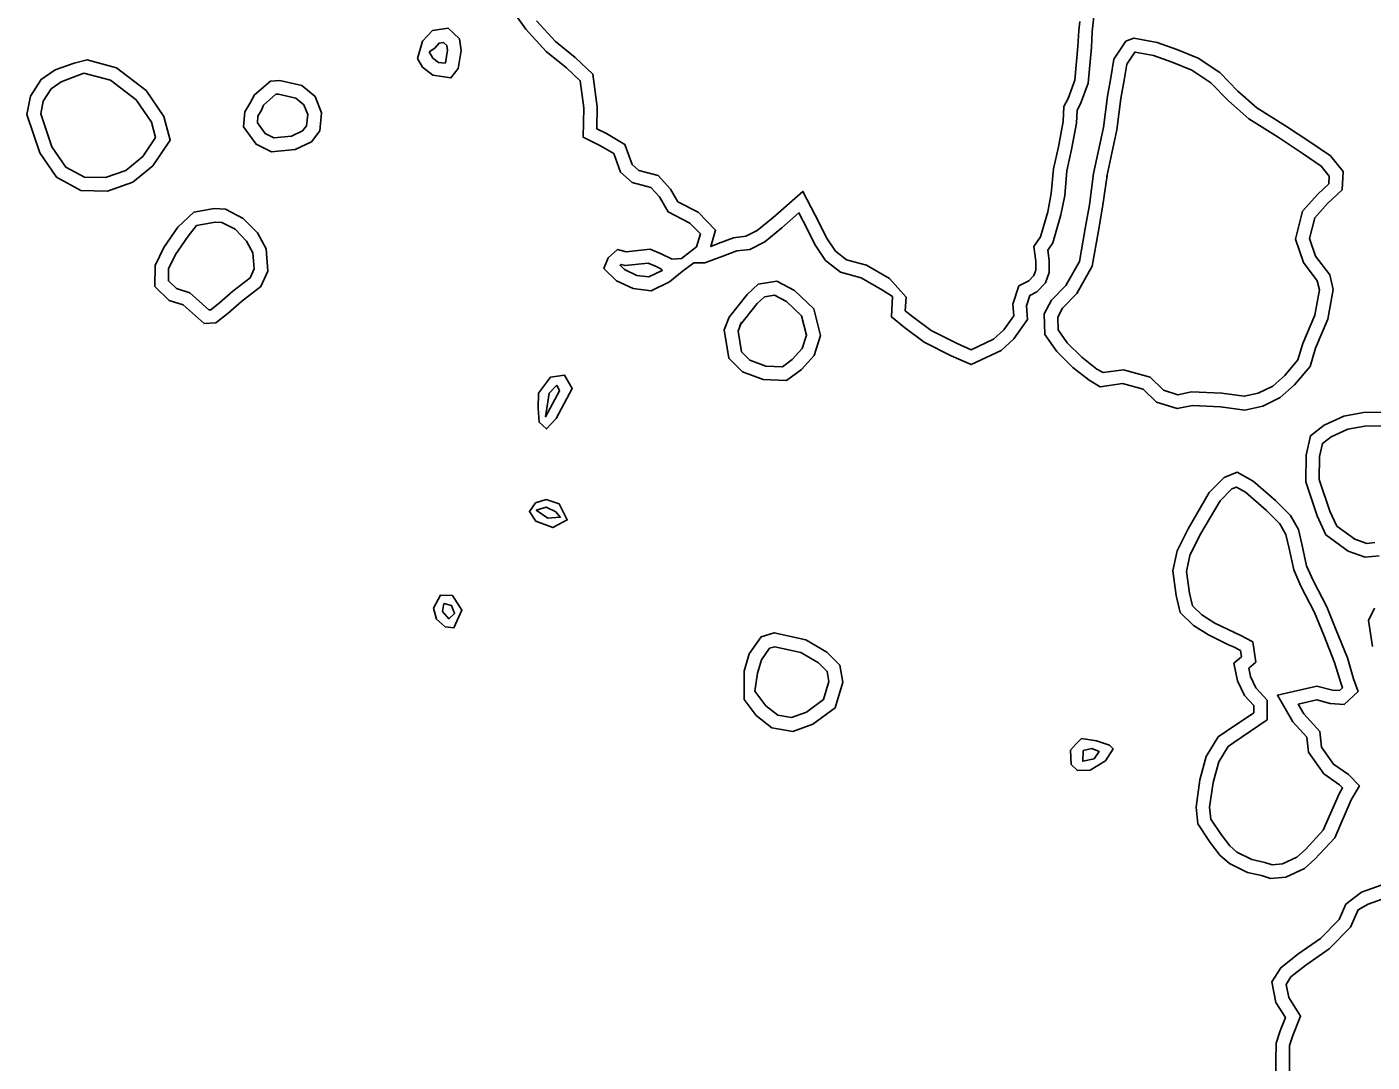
# Model space of a CAD drawing. Extents: x 2160437 to 2172832, y 205694 to 212444.
# Drawn here: x 2165189.9 to 2165488.9, y 208877.4 to 209107.4 of the extents above; entities that cross this region are included whole.
import ezdxf

# ---------------------------------------------------------------- set-up
doc = ezdxf.new("R2010")
doc.units = 0
doc.layers.add('RD_EX_H2O', color=7, linetype='Continuous')
doc.layers.add('RD_EX_VEG_ShrubLine', color=7, linetype='Continuous')

msp = doc.modelspace()

# ---------------------------------------------------------------- linework, layer by layer
at = {"layer": 'RD_EX_H2O'}
for points in [[(2165427.07, 209110.35), (2165426.67, 209106.39), (2165426.48, 209102.8), (2165425.73, 209094.86), (2165424.06, 209090.29), (2165423.34, 209088.88), (2165423.19, 209086), (2165422.08, 209080.13), (2165421.02, 209075.38), (2165420.54, 209069.91), (2165419.68, 209065.62), (2165417.93, 209059.44), (2165416.8, 209057.81), (2165417.09, 209055.5), (2165417.1, 209052.86), (2165416.29, 209050.54), (2165414.36, 209048.54), (2165412.78, 209047.74), (2165412.03, 209045.44), (2165412.31, 209042.41), (2165409.27, 209038.12), (2165406.42, 209035.48), (2165399.76, 209032.36), (2165395.32, 209034.33), (2165389.27, 209037.38), (2165384.93, 209040.59), (2165382.03, 209042.96), (2165382.27, 209047.49), (2165380.05, 209048.93), (2165375.3, 209051.63), (2165370.69, 209052.91), (2165367.34, 209055.49), (2165365.13, 209058.79), (2165362.41, 209064.22), (2165361.45, 209066.06), (2165357.66, 209062.75), (2165353.86, 209059.62), (2165350.54, 209057.96), (2165347.66, 209057.61), (2165344.56, 209056.48), (2165340.58, 209054.98), (2165338.13, 209054.98), (2165335.5, 209053.06), (2165332.71, 209050.76), (2165328.64, 209048.75), (2165324.6, 209049.27), (2165320.95, 209050.99), (2165318.13, 209053.74), (2165319.09, 209056.09), (2165321.14, 209057.95), (2165323.08, 209057.4), (2165328.42, 209057.98), (2165330.83, 209056.96), (2165333.3, 209055.77), (2165335.33, 209055.95), (2165338.71, 209058.54), (2165339.57, 209061.38), (2165337.23, 209063.79), (2165332.39, 209066.3), (2165330.5, 209069.6), (2165328.58, 209071.72), (2165324.42, 209072.79), (2165321.81, 209075.09), (2165320.3, 209079.26), (2165317.24, 209081.07), (2165313.54, 209082.86), (2165313.65, 209089.44), (2165312.86, 209095.43), (2165309.79, 209098.33), (2165305.3, 209101.92), (2165300.78, 209106.88), (2165298.54, 209110.01)], [(2165490.47, 208989.89), (2165487.32, 208989.55), (2165483.58, 208990.91), (2165478.62, 208994.5), (2165476.65, 208998.72), (2165474.11, 209006.34), (2165474.18, 209012.26), (2165475.15, 209016.55), (2165478.24, 209018.91), (2165482.57, 209020.93), (2165486.98, 209021.7), (2165492.26, 209021.78)], [(2165488.99, 208969.7), (2165488.05, 208975.5), (2165489.39, 208978.26)], [(2165467.46, 208871.28), (2165467.48, 208877.65), (2165467.52, 208881.59), (2165468.41, 208884.3), (2165469.61, 208887.27), (2165467.5, 208890.64), (2165466.56, 208895.23), (2165468.57, 208898.36), (2165472.37, 208901.35), (2165477.41, 208904.86), (2165481.56, 208909.08), (2165483.06, 208912.46), (2165486.5, 208915.15), (2165495.48, 208918.33)]]:
    msp.add_lwpolyline(points, dxfattribs=at)
for points in [[(2165276.71, 209100.36), (2165277.82, 209104.19), (2165279.98, 209106.59), (2165283.48, 209107.12), (2165286.05, 209104.71), (2165286.41, 209102.14), (2165285.71, 209098.13), (2165284.12, 209096.07), (2165280.11, 209096.67), (2165277.82, 209098.46)], [(2165426.98, 209074.81), (2165429.16, 209085.02), (2165430.03, 209091.99), (2165430.81, 209096.1), (2165431.48, 209100.25), (2165434.14, 209104.2), (2165435.91, 209104.91), (2165441.07, 209103.94), (2165445.49, 209102.34), (2165450.2, 209100.47), (2165454.99, 209097.25), (2165459.03, 209093.14), (2165463.27, 209089.39), (2165469.62, 209085.39), (2165475.25, 209081.7), (2165479.64, 209078.71), (2165482.42, 209075.25), (2165482.19, 209071.17), (2165478.93, 209068.12), (2165476.14, 209065), (2165474.99, 209060.38), (2165476.29, 209056.44), (2165479.45, 209052.31), (2165480.23, 209049.05), (2165479.02, 209042.46), (2165476.3, 209036.03), (2165475.07, 209031.95), (2165471.62, 209027.85), (2165468.46, 209025.03), (2165464.56, 209023.12), (2165460.55, 209022.27), (2165455.2, 209023.01), (2165448.97, 209023.29), (2165445.56, 209022.58), (2165440.92, 209024), (2165437.99, 209026.9), (2165433.41, 209028.16), (2165428.46, 209027.45), (2165425.96, 209028.88), (2165422.38, 209031.75), (2165418.8, 209035.24), (2165416.1, 209039.08), (2165415.98, 209043.63), (2165417.61, 209046.68), (2165420.79, 209049.94), (2165423.8, 209055.28), (2165425.1, 209062.61), (2165426.02, 209067.83)], [(2165203.24, 209100.04), (2165209.79, 209098.31), (2165216.36, 209093.26), (2165220.3, 209087.51), (2165221.72, 209082.24), (2165217.84, 209076.56), (2165213.38, 209072.86), (2165207.78, 209070.9), (2165201.88, 209071.02), (2165196.47, 209073.97), (2165192.71, 209079.42), (2165189.86, 209087.91), (2165190.67, 209092), (2165193.01, 209095.73), (2165196.15, 209097.88), (2165200.39, 209099.35)], [(2165240.46, 209092.31), (2165244.01, 209095.37), (2165246.05, 209095.46), (2165251, 209094.35), (2165253.92, 209091.91), (2165255.33, 209088.33), (2165254.94, 209084.28), (2165253.09, 209081.88), (2165249.47, 209080.17), (2165244.2, 209079.65), (2165240.81, 209081.34), (2165237.98, 209085.19), (2165238.29, 209088.55), (2165239.44, 209090.4)], [(2165227, 209066.22), (2165231.5, 209067.03), (2165234, 209066.92), (2165237.94, 209064.85), (2165241.1, 209061.63), (2165243.06, 209058.08), (2165243.4, 209053.11), (2165241.88, 209049.7), (2165237.53, 209046.36), (2165234.6, 209043.76), (2165231.84, 209041.63), (2165229.23, 209041.47), (2165224.59, 209045.66), (2165221.5, 209046.58), (2165218.31, 209049.73), (2165218.38, 209054.38), (2165220.28, 209058.35), (2165223.42, 209062.86)], [(2165345.93, 209042.89), (2165349.99, 209047.94), (2165352.43, 209050.26), (2165356.58, 209050.91), (2165360.51, 209048.81), (2165364.76, 209044.78), (2165366.28, 209038.79), (2165364.82, 209034.4), (2165362.03, 209031.28), (2165358.72, 209028.84), (2165353.54, 209029.05), (2165348.93, 209030.74), (2165345.88, 209033.78), (2165344.88, 209040.12)], [(2165303.58, 209026), (2165306.24, 209029.54), (2165309.36, 209030.02), (2165311.09, 209027.07), (2165307.48, 209020.36), (2165305.37, 209018.07), (2165303.76, 209019.56), (2165303.51, 209022.67)], [(2165456.97, 208970.11), (2165452.47, 208972.29), (2165449.16, 208974.4), (2165446.22, 208977.25), (2165445.32, 208981.06), (2165444.59, 208986.52), (2165445.52, 208990.96), (2165447.95, 208995.86), (2165452.68, 209003.94), (2165456.02, 209007.27), (2165458.91, 209008.46), (2165462.44, 209006.48), (2165467.42, 209002.15), (2165470.76, 208998.83), (2165472.54, 208995.74), (2165473.36, 208992.15), (2165474.32, 208987.68), (2165475.75, 208984.41), (2165478.82, 208978.53), (2165480.92, 208973.39), (2165483.39, 208967.18), (2165484.76, 208962.55), (2165485.76, 208959.7), (2165482.67, 208956.83), (2165479.58, 208957.09), (2165476.58, 208957.85), (2165472.45, 208956.89), (2165473.7, 208954.75), (2165477.26, 208950.85), (2165477.64, 208947.36), (2165480.31, 208943.61), (2165483.6, 208941.3), (2165486.04, 208938.77), (2165484.23, 208935.66), (2165480.57, 208927.23), (2165476.17, 208922.48), (2165473.82, 208920.37), (2165469.73, 208918.48), (2165466.27, 208918.2), (2165464.27, 208918.87), (2165461.16, 208919.54), (2165457.14, 208921.53), (2165455.06, 208923.34), (2165452.87, 208926.18), (2165450.15, 208930.32), (2165449.73, 208934.05), (2165450.57, 208940.11), (2165451.98, 208945.29), (2165454.64, 208949.63), (2165456.49, 208950.88), (2165462.56, 208955.02), (2165462.56, 208956.61), (2165460.5, 208958.84), (2165458.97, 208962.13), (2165458.15, 208966.02), (2165459.81, 208967.44), (2165459.6, 208968.81), (2165458.05, 208969.63)], [(2165302.92, 209001.63), (2165305.28, 209002.35), (2165308.15, 209001.44), (2165309.97, 208997.86), (2165306.75, 208996.15), (2165302.97, 208997.56), (2165301.56, 208999.69)], [(2165280.27, 208978.26), (2165281.83, 208981.16), (2165284.45, 208981.03), (2165286.55, 208977.78), (2165284.78, 208973.89), (2165282.85, 208974.06), (2165280.92, 208975.83)], [(2165349.28, 208957.94), (2165349.27, 208964.26), (2165350.42, 208968.06), (2165353.07, 208971.88), (2165355.97, 208972.78), (2165363.03, 208971.18), (2165367.69, 208968.48), (2165370.55, 208965.61), (2165371.2, 208961.78), (2165369.55, 208956.11), (2165364.56, 208952.46), (2165360.12, 208950.85), (2165355.48, 208951.64), (2165351.99, 208954.42)], [(2165424.31, 208949.31), (2165427.63, 208948.76), (2165430.53, 208947.77), (2165431.31, 208946.97), (2165429.6, 208944.34), (2165426.22, 208942.27), (2165423.39, 208942.15), (2165421.99, 208943.5), (2165421.86, 208946.67), (2165422.99, 208948.03)]]:
    msp.add_lwpolyline(points, close=True, dxfattribs=at)
at = {"layer": 'RD_EX_VEG_ShrubLine'}
for points in [[(2165423.88, 209108.62), (2165423.68, 209106.62), (2165423.49, 209103.02), (2165422.78, 209095.53), (2165421.3, 209091.49), (2165420.38, 209089.68), (2165420.21, 209086.35), (2165419.15, 209080.74), (2165418.05, 209075.84), (2165417.57, 209070.34), (2165416.76, 209066.32), (2165415.18, 209060.74), (2165413.68, 209058.58), (2165414.09, 209055.31), (2165414.1, 209053.36), (2165413.67, 209052.15), (2165412.55, 209050.99), (2165410.31, 209049.86), (2165408.98, 209045.78), (2165409.22, 209043.23), (2165407.01, 209040.11), (2165404.72, 209038), (2165399.73, 209035.66), (2165396.61, 209037.04), (2165390.85, 209039.95), (2165386.77, 209042.95), (2165385.11, 209044.32), (2165385.27, 209047.33), (2165385.27, 209047.33), (2165381.61, 209051.5), (2165376.46, 209054.43), (2165372.06, 209055.65), (2165369.56, 209057.57), (2165367.72, 209060.3), (2165365.08, 209065.59), (2165362.35, 209070.83), (2165355.72, 209065.03), (2165352.22, 209062.15), (2165349.66, 209060.88), (2165346.95, 209060.54), (2165343.52, 209059.29), (2165341.86, 209058.59), (2165342.95, 209062.21), (2165339.04, 209066.23), (2165334.56, 209068.56), (2165332.94, 209071.37), (2165330.2, 209074.4), (2165325.87, 209075.52), (2165324.37, 209076.84), (2165322.75, 209081.29), (2165318.66, 209083.72), (2165316.57, 209084.73), (2165316.65, 209089.61), (2165315.69, 209096.87), (2165311.76, 209100.6), (2165307.35, 209104.12), (2165303.11, 209108.77)], [(2165429.92, 209074.19), (2165432.12, 209084.52), (2165433, 209091.52), (2165433.77, 209095.58), (2165434.33, 209099.12), (2165436.11, 209101.76), (2165436.22, 209101.8), (2165440.27, 209101.04), (2165444.42, 209099.53), (2165448.79, 209097.8), (2165453.06, 209094.93), (2165456.96, 209090.96), (2165461.46, 209086.99), (2165468, 209082.86), (2165473.58, 209079.21), (2165477.58, 209076.48), (2165479.36, 209074.26), (2165479.27, 209072.53), (2165476.79, 209070.22), (2165473.41, 209066.45), (2165471.87, 209060.26), (2165473.59, 209055.02), (2165476.68, 209050.99), (2165477.16, 209048.97), (2165476.13, 209043.32), (2165473.48, 209037.05), (2165472.38, 209033.41), (2165469.46, 209029.95), (2165466.77, 209027.54), (2165463.58, 209025.98), (2165460.44, 209025.32), (2165455.48, 209026.01), (2165448.72, 209026.3), (2165445.7, 209025.67), (2165442.51, 209026.65), (2165439.54, 209029.58), (2165433.61, 209031.22), (2165429.06, 209030.57), (2165427.66, 209031.37), (2165424.37, 209034), (2165421.09, 209037.2), (2165419.07, 209040.06), (2165419, 209042.91), (2165420.06, 209044.89), (2165423.21, 209048.13), (2165426.66, 209054.25), (2165428.06, 209062.09), (2165428.98, 209067.37), (2165429.95, 209074.4)], [(2165348.26, 209041), (2165352.2, 209045.9), (2165353.82, 209047.44), (2165356.05, 209047.79), (2165358.73, 209046.35), (2165362.06, 209043.2), (2165363.15, 209038.9), (2165362.17, 209035.93), (2165360, 209033.51), (2165357.79, 209031.88), (2165354.13, 209032.03), (2165350.58, 209033.33), (2165348.69, 209035.21), (2165347.97, 209039.8), (2165348.73, 209041.82)], [(2165489.5, 208992.8), (2165487.69, 208992.6), (2165485, 208993.58), (2165481, 208996.48), (2165479.44, 208999.83), (2165477.12, 209006.81), (2165477.17, 209011.91), (2165477.84, 209014.83), (2165479.8, 209016.33), (2165483.48, 209018.05), (2165487.26, 209018.71), (2165492.04, 209018.78)], [(2165458.28, 208972.81), (2165453.93, 208974.92), (2165451.03, 208976.77), (2165448.94, 208978.79), (2165448.28, 208981.6), (2165447.64, 208986.41), (2165448.38, 208989.98), (2165450.59, 208994.44), (2165455.07, 209002.08), (2165457.71, 209004.72), (2165458.71, 209005.13), (2165460.7, 209004.01), (2165465.38, 208999.95), (2165468.36, 208996.98), (2165469.72, 208994.63), (2165470.43, 208991.5), (2165471.45, 208986.75), (2165473.05, 208983.11), (2165476.1, 208977.26), (2165478.14, 208972.27), (2165480.55, 208966.2), (2165481.9, 208961.63), (2165482.28, 208960.56), (2165481.6, 208959.93), (2165480.08, 208960.05), (2165476.61, 208960.94), (2165467.81, 208958.9), (2165471.27, 208952.96), (2165474.38, 208949.55), (2165474.74, 208946.26), (2165478.17, 208941.45), (2165481.64, 208939.01), (2165482.31, 208938.32), (2165481.55, 208937.02), (2165478.02, 208928.89), (2165474.06, 208924.62), (2165472.15, 208922.9), (2165468.96, 208921.43), (2165466.64, 208921.24), (2165465.06, 208921.76), (2165462.16, 208922.4), (2165458.82, 208924.05), (2165457.26, 208925.41), (2165455.31, 208927.93), (2165453.05, 208931.37), (2165452.76, 208934.01), (2165453.51, 208939.51), (2165454.77, 208944.09), (2165456.86, 208947.51), (2165458.17, 208948.4), (2165465.55, 208953.44), (2165465.56, 208957.78), (2165463.03, 208960.53), (2165461.84, 208963.09), (2165461.45, 208964.9), (2165463.03, 208966.25), (2165462.33, 208970.75), (2165459.37, 208972.33), (2165458.19, 208972.85)], [(2165470.46, 208871.4), (2165470.48, 208877.63), (2165470.51, 208881.09), (2165471.23, 208883.27), (2165472.97, 208887.56), (2165470.33, 208891.77), (2165469.75, 208894.64), (2165470.82, 208896.31), (2165474.16, 208898.94), (2165479.35, 208902.56), (2165484.08, 208907.36), (2165485.8, 208911.24), (2165485.8, 208911.24), (2165487.97, 208912.49), (2165496.33, 208915.45)]]:
    msp.add_lwpolyline(points, dxfattribs=at)
for points in [[(2165279.3, 209101.88), (2165280.51, 209102.69), (2165281.49, 209103.78), (2165282.49, 209103.94), (2165283.22, 209103.25), (2165283.37, 209102.19), (2165282.88, 209099.38), (2165282.82, 209099.3), (2165281.34, 209099.52), (2165280.12, 209100.47)], [(2165202.48, 209097.14), (2165208.44, 209095.56), (2165214.15, 209091.17), (2165217.53, 209086.23), (2165218.47, 209082.79), (2165215.6, 209078.6), (2165211.88, 209075.52), (2165207.3, 209073.91), (2165202.68, 209074.01), (2165198.54, 209076.26), (2165195.42, 209080.77), (2165192.95, 209088.1), (2165193.51, 209090.87), (2165195.22, 209093.6), (2165197.51, 209095.17)], [(2165242.43, 209090.04), (2165245.18, 209092.42), (2165245.78, 209092.44), (2165249.64, 209091.58), (2165251.41, 209090.1), (2165252.27, 209087.91), (2165252.03, 209085.43), (2165251.15, 209084.28), (2165248.66, 209083.11), (2165244.76, 209082.72), (2165242.8, 209083.7), (2165241.08, 209086.05), (2165241.22, 209087.57), (2165242.04, 209088.9)], [(2165227.54, 209063.26), (2165231.71, 209064.02), (2165233.2, 209063.96), (2165236.13, 209062.42), (2165238.67, 209059.82), (2165240.11, 209057.21), (2165240.35, 209053.65), (2165239.45, 209051.62), (2165235.62, 209048.68), (2165232.69, 209046.07), (2165230.74, 209044.56), (2165230.31, 209044.54), (2165226.1, 209048.34), (2165223.08, 209049.25), (2165221.33, 209050.97), (2165221.37, 209053.67), (2165222.88, 209056.83), (2165225.7, 209060.88)], [(2165330.79, 209053.64), (2165331.07, 209053.3), (2165328.12, 209051.84), (2165325.45, 209052.19), (2165322.69, 209053.49), (2165321.72, 209054.43), (2165321.92, 209054.61), (2165322.82, 209054.36), (2165327.97, 209054.91), (2165329.59, 209054.22)], [(2165307.63, 209027.82), (2165305.97, 209026.04), (2165305.13, 209020.76), (2165308.21, 209026.56)], [(2165303.08, 209000.04), (2165305.26, 209000.71), (2165307.42, 208999.62), (2165308.4, 208998.43), (2165305.68, 208998.26)], [(2165282.53, 208979.25), (2165282.25, 208977.49), (2165283.66, 208975.86), (2165284.94, 208977.05), (2165284.24, 208978.87)], [(2165351.66, 208959.77), (2165352.27, 208963.82), (2165353.16, 208966.74), (2165354.95, 208969.32), (2165356.09, 208969.67), (2165361.92, 208968.36), (2165365.84, 208966.08), (2165367.75, 208964.17), (2165368.13, 208961.96), (2165366.95, 208957.93), (2165363.14, 208955.14), (2165359.85, 208953.94), (2165356.74, 208954.47), (2165354.14, 208956.54)], [(2165424.62, 208946.59), (2165426.6, 208947.09), (2165428.17, 208946.39), (2165427.07, 208944.75), (2165424.57, 208944.22)]]:
    msp.add_lwpolyline(points, close=True, dxfattribs=at)

doc.saveas('drawing.dxf')
